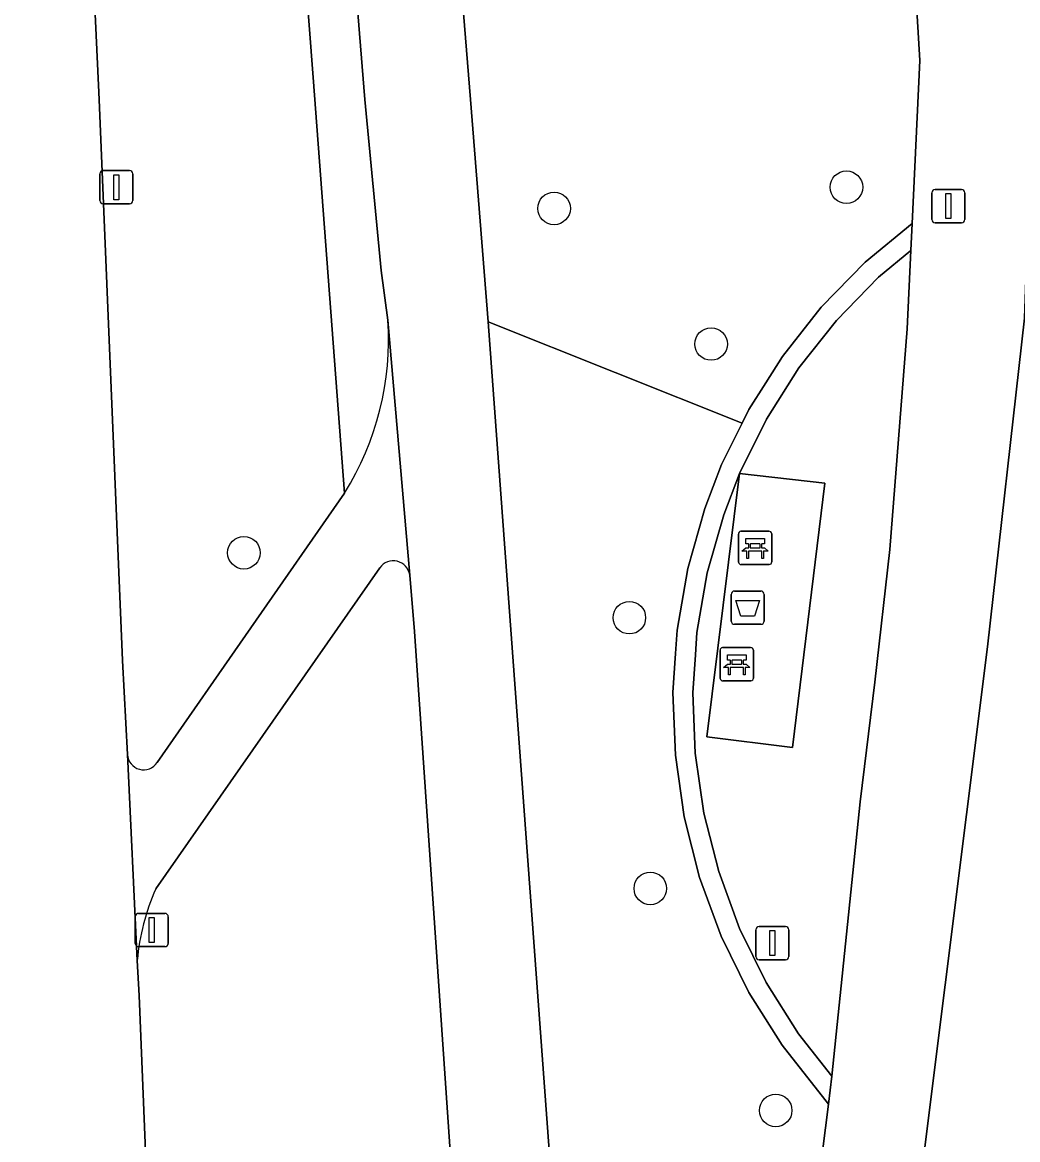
# Model space of a CAD drawing. Extents: x 162026 to 163502, y 387295 to 388169.
# Drawn here: x 162077.24 to 162107.14, y 387468.77 to 387502.32 of the extents above; entities that cross this region are included whole.
import ezdxf

# ---------------------------------------------------------------- set-up
doc = ezdxf.new("R2010")
doc.units = 0
for name, color, linetype in [('IMGEO_Afvalbak', 7, 'Continuous'), ('IMGEO_Bank', 7, 'Continuous'), ('IMGEO_Berm_groen', 7, 'Continuous'), ('IMGEO_Boom', 7, 'Continuous'), ('IMGEO_Fietspad_gesloten', 7, 'Continuous'), ('IMGEO_Fietspad_open', 7, 'Continuous'), ('IMGEO_Groenvoorziening', 7, 'Continuous'), ('IMGEO_Haag', 7, 'Continuous'), ('IMGEO_Lichtmast', 7, 'Continuous'), ('IMGEO_Rijbaan_regionaal_gesloten', 7, 'Continuous'), ('IMGEO_Voetpad_open', 7, 'Continuous')]:
    doc.layers.add(name, color=color, linetype=linetype)

msp = doc.modelspace()

# ---------------------------------------------------------------- linework, layer by layer
at = {"layer": 'IMGEO_Afvalbak'}
for p, q in [((162098.531, 387484.345), (162098.531, 387485.145)), ((162098.531, 387485.145), (162098.531, 387484.345)), ((162098.631, 387485.245), (162099.421, 387485.245)), ((162099.421, 387485.245), (162098.631, 387485.245)), ((162099.521, 387485.145), (162099.521, 387484.345)), ((162099.521, 387484.345), (162099.521, 387485.145)), ((162099.421, 387484.245), (162098.631, 387484.245)), ((162098.631, 387484.245), (162099.421, 387484.245))]:
    msp.add_line(p, q, dxfattribs=at)
msp.add_lwpolyline([(162098.674, 387484.959), (162099.378, 387484.959), (162099.229, 387484.489), (162098.823, 387484.489), (162098.674, 387484.959)], dxfattribs=at)
for centre, start, end in [((162098.631, 387485.145), 90, 180), ((162098.631, 387485.145), 90, 180), ((162099.421, 387485.145), 0, 90), ((162099.421, 387485.145), 360, 90), ((162098.631, 387484.345), 180, 270), ((162098.631, 387484.345), 180, 270), ((162099.421, 387484.345), 270, 0), ((162099.421, 387484.345), 270, 0)]:
    msp.add_arc(centre, 0.1, start, end, dxfattribs=at)
at = {"layer": 'IMGEO_Bank'}
for p, q in [((162098.75, 387486.115), (162098.75, 387486.956)), ((162098.75, 387486.956), (162098.75, 387486.115)), ((162098.825, 387487.04), (162099.666, 387487.04)), ((162099.666, 387487.04), (162098.825, 387487.04)), ((162099.75, 387486.965), (162099.75, 387486.124)), ((162099.75, 387486.124), (162099.75, 387486.965)), ((162099.059, 387486.546), (162099.059, 387486.652)), ((162099.103, 387486.652), (162099.103, 387486.546)), ((162099.391, 387486.658), (162099.109, 387486.658)), ((162099.109, 387486.54), (162099.391, 387486.54)), ((162099.397, 387486.546), (162099.397, 387486.652)), ((162099.441, 387486.652), (162099.441, 387486.546)), ((162099.447, 387486.438), (162099.054, 387486.438)), ((162099.675, 387486.04), (162098.834, 387486.04)), ((162098.834, 387486.04), (162099.675, 387486.04)), ((162098.2, 387482.623), (162098.2, 387483.464)), ((162098.2, 387483.464), (162098.2, 387482.623)), ((162098.275, 387483.548), (162099.116, 387483.548)), ((162099.116, 387483.548), (162098.275, 387483.548)), ((162099.2, 387483.473), (162099.2, 387482.632)), ((162099.2, 387482.632), (162099.2, 387483.473)), ((162098.509, 387483.054), (162098.509, 387483.16)), ((162098.553, 387483.16), (162098.553, 387483.054)), ((162098.841, 387483.166), (162098.559, 387483.166)), ((162098.847, 387483.054), (162098.847, 387483.16)), ((162098.891, 387483.16), (162098.891, 387483.054)), ((162098.897, 387482.946), (162098.504, 387482.946)), ((162098.559, 387483.048), (162098.841, 387483.048)), ((162099.125, 387482.548), (162098.284, 387482.548)), ((162098.284, 387482.548), (162099.125, 387482.548))]:
    msp.add_line(p, q, dxfattribs=at)
for points in [[(162099.053, 387486.658), (162098.967, 387486.658), (162098.967, 387486.819), (162099.53, 387486.819), (162099.53, 387486.658), (162099.447, 387486.658)], [(162098.997, 387486.438), (162098.855, 387486.438), (162098.967, 387486.54), (162099.053, 387486.54)], [(162099.447, 387486.54), (162099.53, 387486.54), (162099.642, 387486.438), (162099.503, 387486.438)], [(162099.047, 387486.431), (162099.047, 387486.224), (162099.004, 387486.224), (162099.004, 387486.431)], [(162099.497, 387486.431), (162099.497, 387486.224), (162099.453, 387486.224), (162099.453, 387486.431)], [(162098.503, 387483.166), (162098.417, 387483.166), (162098.417, 387483.327), (162098.98, 387483.327), (162098.98, 387483.166), (162098.897, 387483.166)], [(162098.447, 387482.946), (162098.305, 387482.946), (162098.417, 387483.048), (162098.503, 387483.048)], [(162098.497, 387482.939), (162098.497, 387482.732), (162098.454, 387482.732), (162098.454, 387482.939)], [(162098.897, 387483.048), (162098.98, 387483.048), (162099.092, 387482.946), (162098.953, 387482.946)], [(162098.947, 387482.939), (162098.947, 387482.732), (162098.903, 387482.732), (162098.903, 387482.939)]]:
    msp.add_lwpolyline(points, dxfattribs=at)
for centre, radius, start, end in [((162098.828, 387486.962), 0.0779, 92.4484, 184.2845), ((162098.828, 387486.962), 0.0779, 92.4484, 184.2845), ((162099.672, 387486.962), 0.0779, 2.4484, 94.2845), ((162099.672, 387486.962), 0.0779, 2.4484, 94.2845), ((162099.052, 387486.651), 0.00671, 2.8957, 87.1043), ((162099.052, 387486.547), 0.00671, 272.8957, 357.1043), ((162099.109, 387486.651), 0.00671, 92.8957, 177.1043), ((162099.109, 387486.547), 0.00671, 182.8957, 267.1043), ((162099.391, 387486.651), 0.00671, 2.8957, 87.1043), ((162099.391, 387486.547), 0.00671, 272.8957, 357.1043), ((162099.448, 387486.651), 0.00671, 92.8957, 177.1043), ((162099.448, 387486.547), 0.00671, 182.8957, 267.1043), ((162098.997, 387486.431), 0.00671, 2.8957, 87.1043), ((162099.054, 387486.431), 0.00671, 92.8957, 177.1043), ((162099.446, 387486.431), 0.00671, 2.8957, 87.1043), ((162099.503, 387486.431), 0.00671, 92.8957, 177.1043), ((162099.672, 387486.118), 0.0779, 272.4484, 4.2845), ((162099.672, 387486.118), 0.0779, 272.4484, 4.2845), ((162098.828, 387486.118), 0.0779, 182.4484, 274.2845), ((162098.828, 387486.118), 0.0779, 182.4484, 274.2845), ((162098.278, 387483.47), 0.0779, 92.4484, 184.2845), ((162098.278, 387483.47), 0.0779, 92.4484, 184.2845), ((162099.122, 387483.47), 0.0779, 2.4484, 94.2845), ((162099.122, 387483.47), 0.0779, 2.4484, 94.2845), ((162098.502, 387483.159), 0.00671, 2.8957, 87.1043), ((162098.559, 387483.159), 0.00671, 92.8957, 177.1043), ((162098.841, 387483.159), 0.00671, 2.8957, 87.1043), ((162098.898, 387483.159), 0.00671, 92.8957, 177.1043), ((162098.447, 387482.939), 0.00671, 2.8957, 87.1043), ((162098.504, 387482.939), 0.00671, 92.8957, 177.1043), ((162098.502, 387483.055), 0.00671, 272.8957, 357.1043), ((162098.559, 387483.055), 0.00671, 182.8957, 267.1043), ((162098.841, 387483.055), 0.00671, 272.8957, 357.1043), ((162098.898, 387483.055), 0.00671, 182.8957, 267.1043), ((162098.896, 387482.939), 0.00671, 2.8957, 87.1043), ((162098.953, 387482.939), 0.00671, 92.8957, 177.1043), ((162098.278, 387482.626), 0.0779, 182.4484, 274.2845), ((162098.278, 387482.626), 0.0779, 182.4484, 274.2845), ((162099.122, 387482.626), 0.0779, 272.4484, 4.2845), ((162099.122, 387482.626), 0.0779, 272.4484, 4.2845)]:
    msp.add_arc(centre, radius, start, end, dxfattribs=at)
at = {"layer": 'IMGEO_Berm_groen'}
for points in [[(162083.056, 387577.239), (162083.789, 387583.725), (162082.706, 387583.685), (162081.287, 387569.524), (162081.962, 387553.202), (162085.969, 387500.662), (162086.919, 387488.185)], [(162088.221, 387493.381), (162088.018, 387494.873), (162087.525, 387500), (162082.795, 387558.52)], [(162098.232, 387474.879), (162097.583, 387476.641), (162097.123, 387478.461), (162096.855, 387480.32), (162096.782, 387482.197), (162096.86, 387483.369), (162096.906, 387484.071), (162097.226, 387485.921), (162097.736, 387487.725), (162098.244, 387489.041), (162098.862, 387490.289), (162091.232, 387493.329), (162093.991, 387455.817), (162094.144, 387454.397), (162094.282, 387453.866), (162097.318, 387454.652)], [(162087.975, 387485.942), (162081.246, 387476.302)], [(162089.014, 387484.027), (162088.873, 387485.724)], [(162091.116, 387453.942), (162090.786, 387458.211), (162089.014, 387484.027)], [(162098.49, 387455.435), (162098.865, 387456.285), (162100.59, 387463.053), (162101.451, 387469.839), (162100.062, 387471.605), (162099.061, 387473.194), (162098.232, 387474.879)], [(162080.689, 387474.15), (162080.745, 387473.097), (162081.277, 387460.038), (162081.432, 387456.802), (162081.657, 387454.6)]]:
    msp.add_lwpolyline(points, dxfattribs=at)
for points in [[(162099.831, 387521.347), (162095.692, 387530.691), (162091.667, 387540.937), (162090.59, 387544.175), (162089.638, 387548.089), (162089.38, 387549.805), (162086.662, 387549.732), (162090.701, 387500), (162091.232, 387493.329), (162098.862, 387490.289), (162099.065, 387490.7), (162099.569, 387491.496), (162100.072, 387492.291), (162101.239, 387493.769), (162102.554, 387495.116), (162103.969, 387496.282), (162104.195, 387501.175), (162103.991, 387504.708), (162102.84, 387511.901), (162101.186, 387517.671)], [(162103.931, 387495.474), (162102.961, 387494.674), (162101.69, 387493.372), (162100.562, 387491.944), (162099.589, 387490.406), (162098.782, 387488.775), (162098.306, 387487.535), (162097.812, 387485.788), (162097.503, 387484), (162097.459, 387483.33), (162097.383, 387482.189), (162097.453, 387480.375), (162097.712, 387478.578), (162098.157, 387476.819), (162098.784, 387475.116), (162099.585, 387473.487), (162100.553, 387471.951), (162101.557, 387470.675), (162102.406, 387478.915), (162102.846, 387482.504), (162103.297, 387486.496), (162103.822, 387493.117)], [(162098.782, 387488.775), (162101.346, 387488.481), (162100.376, 387480.544), (162097.798, 387480.862)]]:
    msp.add_lwpolyline(points, close=True, dxfattribs=at)
for centre, radius, start, end in [((162079.442, 387492.82), 8.797, 328.2064, 3.6588), ((162088.38, 387485.653), 0.498, 8.146, 144.5635), ((162087.243, 387473.602), 6.577, 155.7594, 175.2179)]:
    msp.add_arc(centre, radius, start, end, dxfattribs=at)
at = {"layer": 'IMGEO_Boom'}
for centre in [(162101.995, 387497.372), (162093.21, 387496.735), (162097.928, 387492.662), (162083.892, 387486.394), (162095.472, 387484.445), (162096.101, 387476.316), (162099.868, 387469.647)]:
    msp.add_circle(centre, 0.489, dxfattribs=at)
at = {"layer": 'IMGEO_Fietspad_gesloten'}
msp.add_lwpolyline([(162082.795, 387558.52), (162087.525, 387500), (162088.018, 387494.873), (162088.221, 387493.381), (162088.873, 387485.724), (162089.014, 387484.027), (162090.786, 387458.211), (162091.116, 387453.942), (162094.144, 387454.397), (162093.991, 387455.817), (162091.232, 387493.329), (162090.701, 387500), (162086.662, 387549.732), (162085.955, 387558.431)], dxfattribs=at)
at = {"layer": 'IMGEO_Fietspad_open'}
for points in [[(162088.873, 387485.724), (162088.221, 387493.381)], [(162086.919, 387488.185), (162081.286, 387480.096)], [(162081.246, 387476.302), (162087.975, 387485.942)], [(162080.393, 387480.335), (162080.689, 387474.15)]]:
    msp.add_lwpolyline(points, dxfattribs=at)
for centre, radius, start, end in [((162079.442, 387492.82), 8.797, 328.2064, 3.6588), ((162088.38, 387485.653), 0.498, 8.146, 144.5635), ((162080.879, 387480.363), 0.487, 183.3288, 326.7046), ((162087.243, 387473.602), 6.577, 155.7594, 175.2179)]:
    msp.add_arc(centre, radius, start, end, dxfattribs=at)
at = {"layer": 'IMGEO_Groenvoorziening'}
for points in [[(162086.722, 387750), (162086.309, 387746.228), (162080.161, 387691.589), (162078.737, 387678.932), (162075.453, 387649.755), (162073.957, 387630.261), (162073.874, 387626.787), (162074.15, 387615.148), (162079.544, 387500), (162080.248, 387483.154), (162080.393, 387480.335)], [(162081.286, 387480.096), (162086.919, 387488.185), (162085.969, 387500.662), (162081.962, 387553.202), (162081.287, 387569.524), (162082.706, 387583.685), (162083.789, 387583.725), (162086.291, 387605.618), (162087.862, 387619.58), (162083.423, 387619.58), (162081.742, 387622.534), (162081.242, 387626.351), (162082.151, 387630.987), (162084.533, 387632.853), (162087.441, 387633.308), (162089.208, 387631.54), (162093.527, 387669.911)], [(162107.34, 387493.437), (162106.228, 387483.567), (162104.325, 387468.384), (162105.841, 387467.135), (162106.081, 387466.937), (162107.801, 387465.798)]]:
    msp.add_lwpolyline(points, dxfattribs=at)
msp.add_lwpolyline([(162098.157, 387476.819), (162097.712, 387478.578), (162097.453, 387480.375), (162097.383, 387482.189), (162097.459, 387483.33), (162097.503, 387484), (162097.812, 387485.788), (162098.306, 387487.535), (162098.782, 387488.775), (162099.589, 387490.406), (162100.562, 387491.944), (162101.69, 387493.372), (162102.961, 387494.674), (162103.931, 387495.474), (162103.969, 387496.282), (162102.554, 387495.116), (162101.239, 387493.769), (162100.072, 387492.291), (162099.569, 387491.496), (162099.065, 387490.7), (162098.862, 387490.289), (162098.244, 387489.041), (162097.736, 387487.725), (162097.226, 387485.921), (162096.906, 387484.071), (162096.86, 387483.369), (162096.782, 387482.197), (162096.855, 387480.32), (162097.123, 387478.461), (162097.583, 387476.641), (162098.232, 387474.879), (162099.061, 387473.194), (162100.062, 387471.605), (162101.451, 387469.839), (162101.557, 387470.675), (162100.553, 387471.951), (162099.585, 387473.487), (162098.784, 387475.116)], close=True, dxfattribs=at)
msp.add_arc((162080.879, 387480.363), 0.487, 183.3288, 326.7046, dxfattribs=at)
at = {"layer": 'IMGEO_Haag'}
msp.add_lwpolyline([(162098.157, 387476.819), (162097.712, 387478.578), (162097.453, 387480.375), (162097.383, 387482.189), (162097.459, 387483.33), (162097.503, 387484), (162097.812, 387485.788), (162098.306, 387487.535), (162098.782, 387488.775), (162099.589, 387490.406), (162100.562, 387491.944), (162101.69, 387493.372), (162102.961, 387494.674), (162103.931, 387495.474), (162103.969, 387496.282), (162102.554, 387495.116), (162101.239, 387493.769), (162100.072, 387492.291), (162099.569, 387491.496), (162099.065, 387490.7), (162098.862, 387490.289), (162098.244, 387489.041), (162097.736, 387487.725), (162097.226, 387485.921), (162096.906, 387484.071), (162096.86, 387483.369), (162096.782, 387482.197), (162096.855, 387480.32), (162097.123, 387478.461), (162097.583, 387476.641), (162098.232, 387474.879), (162099.061, 387473.194), (162100.062, 387471.605), (162101.451, 387469.839), (162101.557, 387470.675), (162100.553, 387471.951), (162099.585, 387473.487), (162098.784, 387475.116)], close=True, dxfattribs=at)
at = {"layer": 'IMGEO_Lichtmast'}
for p, q in [((162079.666, 387497.869), (162080.456, 387497.869)), ((162080.456, 387497.869), (162079.666, 387497.869)), ((162079.566, 387496.969), (162079.566, 387497.769)), ((162079.566, 387497.769), (162079.566, 387496.969)), ((162080.556, 387497.769), (162080.556, 387496.969)), ((162080.556, 387496.969), (162080.556, 387497.769)), ((162104.557, 387496.403), (162104.557, 387497.203)), ((162104.557, 387497.203), (162104.557, 387496.403)), ((162104.657, 387497.303), (162105.447, 387497.303)), ((162105.447, 387497.303), (162104.657, 387497.303)), ((162105.547, 387497.203), (162105.547, 387496.403)), ((162105.547, 387496.403), (162105.547, 387497.203)), ((162080.456, 387496.869), (162079.666, 387496.869)), ((162079.666, 387496.869), (162080.456, 387496.869)), ((162105.447, 387496.303), (162104.657, 387496.303)), ((162104.657, 387496.303), (162105.447, 387496.303)), ((162080.63, 387474.666), (162080.63, 387475.466)), ((162080.63, 387475.466), (162080.63, 387474.666)), ((162080.73, 387475.566), (162081.52, 387475.566)), ((162081.52, 387475.566), (162080.73, 387475.566)), ((162081.62, 387475.466), (162081.62, 387474.666)), ((162081.62, 387474.666), (162081.62, 387475.466)), ((162099.271, 387474.273), (162099.271, 387475.073)), ((162099.271, 387475.073), (162099.271, 387474.273)), ((162099.371, 387475.173), (162100.161, 387475.173)), ((162100.161, 387475.173), (162099.371, 387475.173)), ((162100.261, 387475.073), (162100.261, 387474.273)), ((162100.261, 387474.273), (162100.261, 387475.073)), ((162081.52, 387474.566), (162080.73, 387474.566)), ((162080.73, 387474.566), (162081.52, 387474.566)), ((162100.161, 387474.173), (162099.371, 387474.173)), ((162099.371, 387474.173), (162100.161, 387474.173))]:
    msp.add_line(p, q, dxfattribs=at)
for points in [[(162079.986, 387497.744), (162080.136, 387497.744), (162080.136, 387496.994), (162079.986, 387496.994), (162079.986, 387497.744)], [(162104.977, 387497.178), (162105.127, 387497.178), (162105.127, 387496.428), (162104.977, 387496.428), (162104.977, 387497.178)], [(162081.05, 387475.441), (162081.2, 387475.441), (162081.2, 387474.691), (162081.05, 387474.691), (162081.05, 387475.441)], [(162099.691, 387475.048), (162099.841, 387475.048), (162099.841, 387474.298), (162099.691, 387474.298), (162099.691, 387475.048)]]:
    msp.add_lwpolyline(points, dxfattribs=at)
for centre, start, end in [((162079.666, 387497.769), 90, 180), ((162079.666, 387497.769), 90, 180), ((162080.456, 387497.769), 0, 90), ((162080.456, 387497.769), 360, 90), ((162104.657, 387497.203), 90, 180), ((162104.657, 387497.203), 90, 180), ((162105.447, 387497.203), 0, 90), ((162105.447, 387497.203), 360, 90), ((162079.666, 387496.969), 180, 270), ((162079.666, 387496.969), 180, 270), ((162080.456, 387496.969), 270, 0), ((162080.456, 387496.969), 270, 0), ((162104.657, 387496.403), 180, 270), ((162104.657, 387496.403), 180, 270), ((162105.447, 387496.403), 270, 0), ((162105.447, 387496.403), 270, 0), ((162080.73, 387475.466), 90, 180), ((162080.73, 387475.466), 90, 180), ((162081.52, 387475.466), 0, 90), ((162081.52, 387475.466), 360, 90), ((162099.371, 387475.073), 90, 180), ((162099.371, 387475.073), 90, 180), ((162100.161, 387475.073), 0, 90), ((162100.161, 387475.073), 360, 90), ((162080.73, 387474.666), 180, 270), ((162080.73, 387474.666), 180, 270), ((162081.52, 387474.666), 270, 0), ((162081.52, 387474.666), 270, 0), ((162099.371, 387474.273), 180, 270), ((162099.371, 387474.273), 180, 270), ((162100.161, 387474.273), 270, 0), ((162100.161, 387474.273), 270, 0)]:
    msp.add_arc(centre, 0.1, start, end, dxfattribs=at)
at = {"layer": 'IMGEO_Rijbaan_regionaal_gesloten'}
msp.add_lwpolyline([(162081.901, 387452.231), (162081.657, 387454.6), (162081.432, 387456.802), (162081.277, 387460.038), (162080.745, 387473.097), (162080.689, 387474.15), (162080.393, 387480.335), (162080.248, 387483.154), (162079.544, 387500), (162074.15, 387615.148)], dxfattribs=at)
at = {"layer": 'IMGEO_Voetpad_open'}
for points in [[(162103.711, 387463.486), (162104.325, 387468.384), (162106.228, 387483.567), (162107.34, 387493.437), (162107.478, 387497.475), (162107.491, 387497.872), (162107.564, 387500), (162107.237, 387504.876), (162106.475, 387509.704), (162105.795, 387512.627), (162103.361, 387520.567), (162100.227, 387528.257), (162098.413, 387531.976), (162095.289, 387539.968), (162094.526, 387541.919), (162093.985, 387543.42), (162092.977, 387546.905), (162092.285, 387550.467), (162091.913, 387554.076), (162091.865, 387557.704), (162092.142, 387561.322), (162094.916, 387586.206), (162095.191, 387588.673), (162103.023, 387658.934)], [(162103.991, 387504.708), (162104.195, 387501.175), (162103.969, 387496.282), (162103.931, 387495.474), (162103.822, 387493.117), (162103.297, 387486.496), (162102.846, 387482.504), (162102.406, 387478.915), (162101.557, 387470.675), (162101.451, 387469.839), (162100.59, 387463.053), (162098.865, 387456.285), (162098.49, 387455.435), (162105.386, 387454.534)]]:
    msp.add_lwpolyline(points, dxfattribs=at)
msp.add_lwpolyline([(162098.782, 387488.775), (162097.798, 387480.862), (162100.376, 387480.544), (162101.346, 387488.481)], close=True, dxfattribs=at)

doc.saveas('drawing.dxf')
